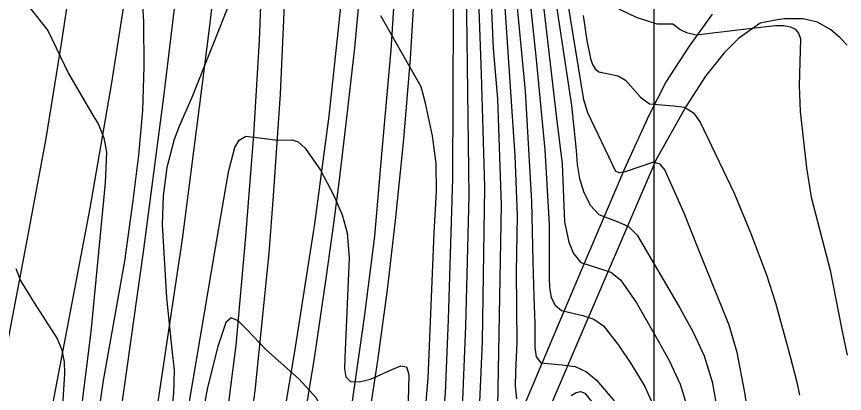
# Model space of a CAD drawing. Extents: x 79600 to 91800, y 75600 to 84400.
# Drawn here: x 86288 to 86823, y 77275 to 77518 of the extents above; entities that cross this region are included whole.
import ezdxf

# ---------------------------------------------------------------- set-up
doc = ezdxf.new("R2010")
doc.units = 0
for name, color, linetype in [('080-085$0$TI_BORDER', 7, 'Continuous'), ('080-090$0$INDEX', 7, 'Continuous'), ('080-090$0$INTER', 7, 'Continuous'), ('080-090$0$INTERSTATE', 7, 'Continuous'), ('080-090$0$ROAD', 7, 'Continuous')]:
    doc.layers.add(name, color=color, linetype=linetype)

msp = doc.modelspace()

# ---------------------------------------------------------------- linework, layer by layer
at = {"layer": '080-085$0$TI_BORDER'}
msp.add_lwpolyline([(79700, 80300), (86700, 80300), (86700, 75700), (79700, 75700)], close=True, dxfattribs=at)
at = {"layer": '080-090$0$INDEX'}
for points in [[(86590.23, 77635.66), (86596.24, 77497.83), (86598.89, 77465.28), (86601.45, 77396.63), (86599.1, 77266.35)], [(86627.68, 77587.87), (86646.79, 77461.08), (86649.74, 77431.85), (86650.36, 77422.9), (86651.86, 77413.88), (86654.81, 77404.73), (86659.12, 77396.48), (86664.54, 77390.49), (86677.27, 77385.72), (86683.58, 77382.85), (86689.26, 77377.14), (86716.86, 77329.81), (86725.4, 77314.59), (86732.55, 77299.17), (86737.73, 77282.39), (86740.94, 77264.68)], [(86286.89, 77545.31), (86290.03, 77536.27), (86293.81, 77528.22), (86305.29, 77513.5), (86308.67, 77509.44), (86321.99, 77481.69), (86336.27, 77456.97), (86341.23, 77448.74), (86344.86, 77440.07), (86346.45, 77430.76), (86345.55, 77411.13), (86336.26, 77314.81), (86325.6, 77228.92), (86315.58, 77163.61), (86291.05, 77032.56), (86285.73, 77004.44)], [(86390.48, 77212.48), (86419.05, 77381.73), (86422.16, 77400.52), (86425.48, 77418.95), (86429.26, 77433.8), (86432.12, 77438.64), (86436.57, 77441.11), (86457.1, 77438.56), (86466.31, 77438.91), (86470.28, 77437.58), (86474.86, 77433.43), (86484.73, 77419.28), (86493.02, 77403.24), (86498.67, 77390.34), (86501.84, 77378.8), (86503.23, 77362.66), (86500.32, 77298.01), (86500.18, 77290.92), (86501.09, 77285.64), (86504.06, 77282.69), (86509.69, 77282.38), (86517.01, 77284.14), (86531.32, 77290.62), (86536.6, 77292.82), (86540.12, 77292.09), (86541.71, 77287.26), (86541.26, 77270.24)]]:
    msp.add_lwpolyline(points, dxfattribs=at)
at = {"layer": '080-090$0$INTER'}
for points in [[(86634.32, 77939.13), (86637.43, 77911.91), (86643.75, 77673.14), (86644.89, 77635.23), (86646.03, 77615.69), (86648.15, 77596.3), (86653.16, 77569.85), (86657.63, 77547.23), (86659.39, 77540.8), (86662.49, 77534.72), (86667.38, 77529.53), (86673.73, 77525.18), (86688.58, 77518.08), (86701.91, 77513.66), (86712.23, 77513.82)], [(86618.24, 77615.77), (86637.18, 77452.82), (86640.68, 77423.27), (86642.11, 77391.12), (86642.29, 77385.87), (86644.99, 77372.69), (86648.14, 77365.3), (86652.71, 77359.67), (86665.49, 77355.57), (86672.27, 77353.28), (86678.41, 77348.37), (86688.79, 77333.59), (86701.72, 77310.8), (86709.93, 77296.18), (86716.98, 77280.96), (86721.82, 77264.91)], [(86583.79, 77613.3), (86588.34, 77481.42), (86590.66, 77408.21), (86589.05, 77308.49), (86584.93, 77215.54)], [(86597.66, 77613.67), (86610.29, 77428.44), (86611.62, 77389.95), (86611.09, 77353.46), (86611.49, 77307.61), (86610.69, 77288.83), (86610.47, 77279.58), (86611.26, 77271.43)], [(86612.4, 77600.79), (86623.96, 77490.73), (86629.63, 77432.43), (86632.44, 77384.07), (86632.27, 77350.06), (86632.56, 77343.17), (86633.71, 77337.06), (86636.16, 77332.07), (86640.42, 77328.6), (86654.05, 77325.37), (86661.29, 77322.99), (86667.47, 77318.56), (86677.21, 77306.17), (86685.53, 77293.61), (86694.06, 77279.4), (86701.61, 77262.43)], [(86570.6, 77573.88), (86570.01, 77413.84), (86567.08, 77322.73), (86565.22, 77275.25), (86557.72, 77198.43)], [(86578.26, 77570.84), (86580.53, 77402.72), (86578.25, 77318.38), (86575.99, 77260.31)], [(86290.3, 76937.92), (86289.52, 76954.78), (86289.89, 76973.33), (86291.75, 76993.53), (86323.52, 77152.56), (86332.37, 77199.41), (86344.44, 77283.37), (86358.23, 77360.45), (86363.78, 77399.73), (86367.44, 77429.01), (86369.89, 77457.74), (86370.85, 77486.11), (86370.7, 77514.55), (86369.13, 77543.65)], [(86610.18, 77540.28), (86616.93, 77470.25), (86620.99, 77398.9), (86621.79, 77360.34), (86622.35, 77337.21), (86623.02, 77320.43), (86623.11, 77312.14), (86623.05, 77304.61), (86623.89, 77298.59), (86626.92, 77294.82), (86640.85, 77293.51), (86649.12, 77292.46), (86656.5, 77288.98), (86662.97, 77283.52), (86674.25, 77270.24)], [(86762.69, 77250.22), (86758.66, 77275.48), (86753.74, 77301.44), (86748.63, 77319.19), (86729.49, 77366.52), (86719.58, 77391.37), (86706.97, 77419.47), (86704.01, 77423.17), (86699.82, 77424.48), (86681.5, 77418.18), (86677.69, 77417.4), (86675.46, 77418.32), (86657.32, 77456.22), (86654.7, 77464.71), (86642.63, 77538.69)], [(86426.94, 77530.04), (86401.55, 77466.08), (86393.72, 77448.12), (86390.26, 77439.14), (86385.5, 77420.97), (86383.07, 77402.69), (86382.46, 77384.22), (86385.32, 77336.77), (86388.73, 77303.38), (86390.2, 77289.99), (86389.78, 77274.91), (86384.42, 77229.57), (86332.72, 76942.9)], [(86447.26, 77006.69), (86464.98, 76999.89), (86471.91, 76997.34), (86477.24, 76995.7), (86481.28, 76995.68), (86484.77, 76997.95), (86488.28, 77002.97), (86495.24, 77018.48), (86521.04, 77089.36), (86526.75, 77107.28), (86532.88, 77135.71), (86541.65, 77183.97), (86547.42, 77220.12), (86551.89, 77256.92), (86554.2, 77284.92), (86558.11, 77378.82), (86559.58, 77405.47), (86559.36, 77423.48), (86556.96, 77441.36), (86552.54, 77462.52), (86549.59, 77473.05), (86532.84, 77502.53), (86523.64, 77518.9)], [(86654.29, 77519.07), (86656.78, 77502.89), (86658.99, 77491.34), (86660.33, 77487.4), (86662.07, 77484.62), (86664.46, 77482.83), (86676.85, 77480.18), (86681.76, 77477.37), (86691.31, 77466.45), (86697.25, 77462.16), (86712.57, 77460.82), (86719.83, 77459.87), (86725.47, 77456.18), (86729.84, 77450.25), (86751.84, 77404.34), (86762.56, 77378.31), (86772.65, 77351.65), (86778.46, 77333.58), (86788.06, 77298.92), (86792.39, 77282.36), (86794.11, 77273.77)], [(86712.23, 77513.82), (86716.88, 77510.21), (86721.15, 77508.08), (86727.28, 77506.73), (86763.31, 77511.02), (86778.46, 77512.67), (86784, 77512.64), (86788.21, 77511.89), (86791.3, 77510.33), (86793.44, 77507.81), (86794.69, 77504.01), (86793.84, 77473.94), (86794.53, 77457.23), (86798.56, 77420.65), (86801.55, 77401.76), (86813.76, 77354.64), (86821.23, 77317.04), (86824.85, 77299.71)], [(86278.02, 77002.75), (86293.27, 77088.33), (86304.34, 77154.51), (86312.17, 77212.92), (86316.61, 77251.78), (86318.46, 77270.56), (86319.66, 77287.57), (86319.39, 77295.37), (86317.86, 77303.02), (86314.72, 77310.7), (86299.95, 77333.46), (86290.93, 77348.16), (86288.11, 77355.56)], [(86490.11, 77226.38), (86487.76, 77248.61), (86486.36, 77260.54), (86484.91, 77266.16), (86482.01, 77271.93), (86470.8, 77284.49), (86449.5, 77303.18), (86436.81, 77316.55), (86431.48, 77321.95), (86427.04, 77323.82), (86423.55, 77320.71), (86418.34, 77305.26), (86411.68, 77278.82), (86399.66, 77214.29), (86377.2, 77112.54), (86336.13, 76943.33)], [(86646.63, 77273.72), (86649.89, 77275.69), (86652.69, 77276.28), (86655.37, 77275.12), (86662.24, 77266.44)]]:
    msp.add_lwpolyline(points, dxfattribs=at)
at = {"layer": '080-090$0$INTERSTATE'}
for p, q in [((86422.38, 77596.17), (86413.06, 77512.39)), ((86448.56, 77587.87), (86445.04, 77503.04)), ((86329.02, 77576.83), (86317.35, 77502.37)), ((86463.36, 77577.95), (86458.63, 77468.35)), ((86383.71, 77468.39), (86395.47, 77566.26)), ((86512.91, 77567.22), (86506.59, 77498.22)), ((86361.6, 77552.51), (86349.76, 77475.7)), ((86530.39, 77496.88), (86533.88, 77553.05)), ((86490.26, 77454.01), (86499.5, 77541.67)), ((86545.25, 77535.57), (86542.63, 77491.29)), ((86723.06, 77499.32), (86737.91, 77520)), ((86768.7, 77514.13), (86754.57, 77504.38)), ((86413.06, 77512.39), (86406.43, 77459.87)), ((86754.57, 77504.38), (86745.42, 77494.96)), ((86317.35, 77502.37), (86307.25, 77439.65)), ((86445.04, 77503.04), (86441.34, 77442.16)), ((86506.59, 77498.22), (86501.46, 77453.01)), ((86707.74, 77475.88), (86723.06, 77499.32)), ((86524.54, 77431.88), (86530.39, 77496.88)), ((86745.42, 77494.96), (86733.42, 77480.05)), ((86542.63, 77491.29), (86538.23, 77439.29)), ((86733.42, 77480.05), (86720.8, 77460.58)), ((86349.76, 77475.7), (86335.78, 77394.76)), ((86696.89, 77454.72), (86707.74, 77475.88)), ((86370.68, 77367.92), (86383.71, 77468.39)), ((86458.63, 77468.35), (86454.02, 77402.64)), ((86720.8, 77460.58), (86701.15, 77425.71)), ((86406.43, 77459.87), (86395.29, 77374.6)), ((86481.02, 77384.5), (86490.26, 77454.01)), ((86501.46, 77453.01), (86496.7, 77413.06)), ((86681.12, 77420.2), (86696.89, 77454.72)), ((86307.25, 77439.65), (86294.71, 77371.58)), ((86441.34, 77442.16), (86436.31, 77376.32)), ((86538.23, 77439.29), (86533.02, 77388.55)), ((86519.68, 77376.57), (86524.54, 77431.88)), ((86701.15, 77425.71), (86647.72, 77300.79)), ((86653.25, 77354.57), (86681.12, 77420.2)), ((86496.7, 77413.06), (86493.08, 77384.87)), ((86454.02, 77402.64), (86451.24, 77365.57)), ((86335.78, 77394.76), (86319.2, 77307.5)), ((86533.02, 77388.55), (86527.73, 77341.96)), ((86468.13, 77302.02), (86481.02, 77384.5)), ((86493.08, 77384.87), (86488.1, 77349.22)), ((86436.31, 77376.32), (86430.1, 77306.07)), ((86513.2, 77324.18), (86519.68, 77376.57)), ((86294.71, 77371.58), (86279.35, 77291.08)), ((86395.29, 77374.6), (86377.38, 77254.53)), ((86352.99, 77243.97), (86370.68, 77367.92)), ((86451.24, 77365.57), (86442.26, 77276.66)), ((86602.96, 77235.84), (86653.25, 77354.57)), ((86488.1, 77349.22), (86480.66, 77297.68)), ((86527.73, 77341.96), (86521.19, 77294.7)), ((86504.2, 77261.73), (86513.2, 77324.18)), ((86319.2, 77307.5), (86290.32, 77157.97)), ((86430.1, 77306.07), (86422.88, 77250.51)), ((86452.15, 77208.93), (86468.13, 77302.02)), ((86647.72, 77300.79), (86575.03, 77130.74)), ((86480.66, 77297.68), (86469.24, 77230.55)), ((86521.19, 77294.7), (86510.24, 77222.17)), ((86442.26, 77276.66), (86431.57, 77193.88))]:
    msp.add_line(p, q, dxfattribs=at)
at = {"layer": '080-090$0$ROAD'}
for p, q in [((86779.54, 77516.32), (86768.7, 77514.13)), ((86784.4, 77516.94), (86779.54, 77516.32)), ((86796.44, 77516.89), (86784.4, 77516.94)), ((86805.69, 77514.81), (86796.44, 77516.89)), ((86814.2, 77509.83), (86805.69, 77514.81)), ((86820.08, 77505.03), (86814.2, 77509.83)), ((86824.85, 77499.97), (86820.08, 77505.03))]:
    msp.add_line(p, q, dxfattribs=at)

doc.saveas('drawing.dxf')
